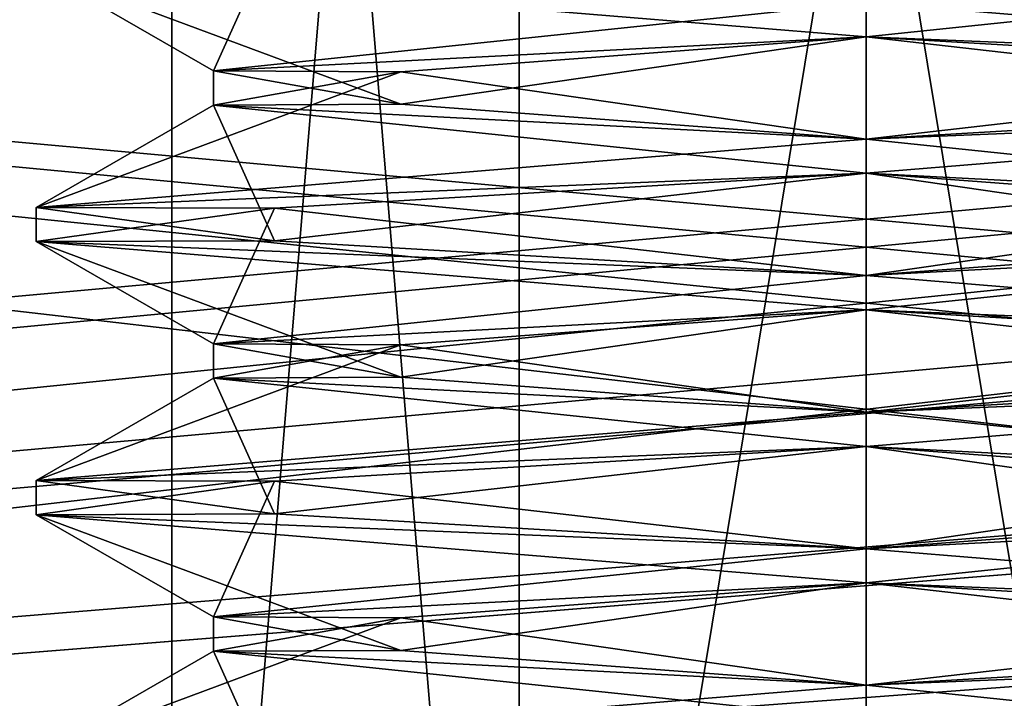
# Model space of a CAD drawing. Header units: inches. Extents: x -11.1 to 11.1, y -2.2 to 7.8.
# Tile 379 of 656: x -6.0969 to -5.9842, y -1.3802 to -1.3026. Entities that reach past the tile are written whole.
import ezdxf

# ---------------------------------------------------------------- set-up
doc = ezdxf.new("R2010")
doc.units = ezdxf.units.IN
doc.header["$LTSCALE"] = 93.866667
doc.header["$MEASUREMENT"] = 0
for name, color, linetype in [('13095', 7, 'CONTINUOUS'), ('13100', 7, 'CONTINUOUS'), ('13104', 7, 'CONTINUOUS'), ('13106', 7, 'CONTINUOUS'), ('13107', 7, 'CONTINUOUS'), ('13113', 7, 'CONTINUOUS'), ('13114', 7, 'CONTINUOUS'), ('13121', 7, 'CONTINUOUS'), ('13124', 7, 'CONTINUOUS'), ('13125', 7, 'CONTINUOUS'), ('13126', 7, 'CONTINUOUS'), ('13129', 7, 'CONTINUOUS'), ('13130', 7, 'CONTINUOUS'), ('13131', 7, 'CONTINUOUS'), ('13134', 7, 'CONTINUOUS'), ('13135', 7, 'CONTINUOUS'), ('13851', 7, 'CONTINUOUS'), ('13856', 7, 'CONTINUOUS'), ('13860', 7, 'CONTINUOUS'), ('13862', 7, 'CONTINUOUS'), ('13863', 7, 'CONTINUOUS'), ('13869', 7, 'CONTINUOUS'), ('13870', 7, 'CONTINUOUS'), ('13877', 7, 'CONTINUOUS'), ('13880', 7, 'CONTINUOUS'), ('13881', 7, 'CONTINUOUS'), ('13882', 7, 'CONTINUOUS'), ('13885', 7, 'CONTINUOUS'), ('13886', 7, 'CONTINUOUS'), ('13887', 7, 'CONTINUOUS'), ('13890', 7, 'CONTINUOUS'), ('13891', 7, 'CONTINUOUS'), ('2394', 7, 'CONTINUOUS'), ('2665', 7, 'CONTINUOUS'), ('2714', 7, 'CONTINUOUS'), ('2716', 7, 'CONTINUOUS'), ('2994', 7, 'CONTINUOUS'), ('4787', 7, 'CONTINUOUS'), ('4789', 7, 'CONTINUOUS'), ('6495', 7, 'CONTINUOUS'), ('6497', 7, 'CONTINUOUS'), ('9626', 7, 'CONTINUOUS'), ('9761', 7, 'CONTINUOUS')]:
    doc.layers.add(name, color=color, linetype=linetype)

msp = doc.modelspace()

# ---------------------------------------------------------------- linework, layer by layer
at = {"layer": '13095', "color": 252, "linetype": 'Continuous', "true_color": 0x969696}
for points in [[(-6, -1.35141, 4.2773), (-6, -1.3475, 4.2773), (-5.9253, -1.3553, 4.35185), (-6, -1.35141, 4.2773)], [(-5.94672, -1.3554, 4.29964), (-6, -1.35141, 4.2773), (-5.9253, -1.3553, 4.35185), (-5.94672, -1.3554, 4.29964)], [(-6, -1.36312, 4.4267), (-5.9253, -1.35923, 4.35215), (-5.94672, -1.35913, 4.40436), (-6, -1.36312, 4.4267)], [(-6, -1.36703, 4.4267), (-5.9253, -1.35923, 4.35215), (-6, -1.36312, 4.4267), (-6, -1.36703, 4.4267)]]:
    msp.add_3dface(points, dxfattribs=at)
at = {"layer": '13100', "color": 252, "linetype": 'Continuous', "true_color": 0x969696}
msp.add_3dface([(-6, -1.37875, 4.2773), (-5.9253, -1.38655, 4.35185), (-6, -1.38266, 4.2773), (-6, -1.37875, 4.2773)], dxfattribs=at)
at = {"layer": '13104', "color": 252, "linetype": 'Continuous', "true_color": 0x969696}
msp.add_3dface([(-6, -1.30453, 4.257), (-6.095, -1.29673, 4.35187), (-6, -1.30062, 4.257), (-6, -1.30453, 4.257)], dxfattribs=at)
at = {"layer": '13106', "color": 252, "linetype": 'Continuous', "true_color": 0x969696}
for points in [[(-6, -1.30453, 4.257), (-6, -1.30062, 4.257), (-5.905, -1.30843, 4.35187), (-6, -1.30453, 4.257)], [(-5.93227, -1.30852, 4.28539), (-6, -1.30453, 4.257), (-5.905, -1.30843, 4.35187), (-5.93227, -1.30852, 4.28539)], [(-5.905, -1.31235, 4.35213), (-5.93227, -1.31226, 4.41861), (-6, -1.31625, 4.447), (-5.905, -1.31235, 4.35213)], [(-6, -1.32016, 4.447), (-5.905, -1.31235, 4.35213), (-6, -1.31625, 4.447), (-6, -1.32016, 4.447)]]:
    msp.add_3dface(points, dxfattribs=at)
at = {"layer": '13107', "color": 252, "linetype": 'Continuous', "true_color": 0x969696}
for points in [[(-6, -1.33187, 4.4267), (-6.0747, -1.33968, 4.35215), (-6, -1.33578, 4.4267), (-6, -1.33187, 4.4267)], [(-6.0747, -1.33968, 4.35215), (-6.05328, -1.33978, 4.40436), (-6, -1.33578, 4.4267), (-6.0747, -1.33968, 4.35215)], [(-6.0747, -1.33968, 4.35215), (-6.05328, -1.3435, 4.29964), (-6.0747, -1.3436, 4.35185), (-6.0747, -1.33968, 4.35215)], [(-6.0747, -1.33968, 4.35215), (-6.0747, -1.3436, 4.35185), (-6.05328, -1.33978, 4.40436), (-6.0747, -1.33968, 4.35215)], [(-6.05328, -1.3435, 4.29964), (-6, -1.3475, 4.2773), (-6.0747, -1.3436, 4.35185), (-6.05328, -1.3435, 4.29964)], [(-6, -1.3475, 4.2773), (-6, -1.35141, 4.2773), (-6.0747, -1.3436, 4.35185), (-6, -1.3475, 4.2773)]]:
    msp.add_3dface(points, dxfattribs=at)
at = {"layer": '13113', "color": 252, "linetype": 'Continuous', "true_color": 0x969696}
for points in [[(-6, -1.36703, 4.257), (-6, -1.36312, 4.257), (-5.905, -1.37093, 4.35187), (-6, -1.36703, 4.257)], [(-5.93227, -1.37102, 4.28539), (-6, -1.36703, 4.257), (-5.905, -1.37093, 4.35187), (-5.93227, -1.37102, 4.28539)], [(-5.905, -1.37485, 4.35213), (-5.93227, -1.37476, 4.41861), (-6, -1.37875, 4.447), (-5.905, -1.37485, 4.35213)], [(-6, -1.38266, 4.447), (-5.905, -1.37485, 4.35213), (-6, -1.37875, 4.447), (-6, -1.38266, 4.447)]]:
    msp.add_3dface(points, dxfattribs=at)
at = {"layer": '13114', "color": 252, "linetype": 'Continuous', "true_color": 0x969696}
for points in [[(-6, -1.32016, 4.447), (-6, -1.31625, 4.447), (-6.095, -1.32406, 4.35213), (-6, -1.32016, 4.447)], [(-6.06773, -1.32415, 4.41861), (-6, -1.32016, 4.447), (-6.095, -1.32406, 4.35213), (-6.06773, -1.32415, 4.41861)], [(-6.095, -1.32798, 4.35187), (-6.06773, -1.32415, 4.41861), (-6.095, -1.32406, 4.35213), (-6.095, -1.32798, 4.35187)], [(-6.095, -1.32798, 4.35187), (-6.095, -1.32406, 4.35213), (-6.06773, -1.32788, 4.28539), (-6.095, -1.32798, 4.35187)], [(-6.095, -1.32798, 4.35187), (-6.06773, -1.32788, 4.28539), (-6, -1.33187, 4.257), (-6.095, -1.32798, 4.35187)], [(-6, -1.33578, 4.257), (-6.095, -1.32798, 4.35187), (-6, -1.33187, 4.257), (-6, -1.33578, 4.257)]]:
    msp.add_3dface(points, dxfattribs=at)
at = {"layer": '13121', "color": 252, "linetype": 'Continuous', "true_color": 0x969696}
msp.add_3dface([(-6, -1.38266, 4.447), (-6, -1.37875, 4.447), (-6.095, -1.38656, 4.35213), (-6, -1.38266, 4.447)], dxfattribs=at)
at = {"layer": '13124', "color": 252, "linetype": 'Continuous', "true_color": 0x969696}
for points in [[(-6, -1.35141, 4.447), (-6, -1.3475, 4.447), (-6.095, -1.35531, 4.35213), (-6, -1.35141, 4.447)], [(-6.06773, -1.3554, 4.41861), (-6, -1.35141, 4.447), (-6.095, -1.35531, 4.35213), (-6.06773, -1.3554, 4.41861)], [(-6.095, -1.35923, 4.35187), (-6.06773, -1.3554, 4.41861), (-6.095, -1.35531, 4.35213), (-6.095, -1.35923, 4.35187)], [(-6.095, -1.35923, 4.35187), (-6.095, -1.35531, 4.35213), (-6.06773, -1.35913, 4.28539), (-6.095, -1.35923, 4.35187)], [(-6.095, -1.35923, 4.35187), (-6.06773, -1.35913, 4.28539), (-6, -1.36312, 4.257), (-6.095, -1.35923, 4.35187)], [(-6, -1.36703, 4.257), (-6.095, -1.35923, 4.35187), (-6, -1.36312, 4.257), (-6, -1.36703, 4.257)]]:
    msp.add_3dface(points, dxfattribs=at)
at = {"layer": '13125', "color": 252, "linetype": 'Continuous', "true_color": 0x969696}
for points in [[(-6, -1.30062, 4.257), (-5.94672, -1.2929, 4.29964), (-5.905, -1.30843, 4.35187), (-6, -1.30062, 4.257)], [(-5.9253, -1.29673, 4.35215), (-6, -1.30453, 4.4267), (-5.93227, -1.31226, 4.41861), (-5.9253, -1.29673, 4.35215)], [(-6, -1.30453, 4.4267), (-6.05328, -1.30853, 4.40436), (-6, -1.31625, 4.447), (-6, -1.30453, 4.4267)], [(-5.93227, -1.31226, 4.41861), (-6, -1.30453, 4.4267), (-6, -1.31625, 4.447), (-5.93227, -1.31226, 4.41861)], [(-6.05328, -1.30853, 4.40436), (-6.0747, -1.31235, 4.35185), (-6.095, -1.32406, 4.35213), (-6.05328, -1.30853, 4.40436)], [(-6, -1.31625, 4.447), (-6.05328, -1.30853, 4.40436), (-6.095, -1.32406, 4.35213), (-6, -1.31625, 4.447)], [(-6.095, -1.32406, 4.35213), (-6.0747, -1.31235, 4.35185), (-6.06773, -1.32788, 4.28539), (-6.095, -1.32406, 4.35213)], [(-6.0747, -1.31235, 4.35185), (-6, -1.32016, 4.2773), (-6.06773, -1.32788, 4.28539), (-6.0747, -1.31235, 4.35185)], [(-6.06773, -1.32788, 4.28539), (-6, -1.32016, 4.2773), (-6, -1.33187, 4.257), (-6.06773, -1.32788, 4.28539)], [(-6, -1.32016, 4.2773), (-5.94672, -1.32415, 4.29964), (-6, -1.33187, 4.257), (-6, -1.32016, 4.2773)], [(-6, -1.33187, 4.257), (-5.94672, -1.32415, 4.29964), (-5.905, -1.33968, 4.35187), (-6, -1.33187, 4.257)], [(-5.9253, -1.32798, 4.35215), (-6, -1.33578, 4.4267), (-5.93227, -1.34351, 4.41861), (-5.9253, -1.32798, 4.35215)], [(-6, -1.33578, 4.4267), (-6.05328, -1.33978, 4.40436), (-6, -1.3475, 4.447), (-6, -1.33578, 4.4267)], [(-5.93227, -1.34351, 4.41861), (-6, -1.33578, 4.4267), (-6, -1.3475, 4.447), (-5.93227, -1.34351, 4.41861)], [(-6.05328, -1.33978, 4.40436), (-6.0747, -1.3436, 4.35185), (-6.095, -1.35531, 4.35213), (-6.05328, -1.33978, 4.40436)], [(-6, -1.3475, 4.447), (-6.05328, -1.33978, 4.40436), (-6.095, -1.35531, 4.35213), (-6, -1.3475, 4.447)], [(-6.095, -1.35531, 4.35213), (-6.0747, -1.3436, 4.35185), (-6.06773, -1.35913, 4.28539), (-6.095, -1.35531, 4.35213)], [(-6.0747, -1.3436, 4.35185), (-6, -1.35141, 4.2773), (-6.06773, -1.35913, 4.28539), (-6.0747, -1.3436, 4.35185)], [(-6.06773, -1.35913, 4.28539), (-6, -1.35141, 4.2773), (-6, -1.36312, 4.257), (-6.06773, -1.35913, 4.28539)], [(-6, -1.35141, 4.2773), (-5.94672, -1.3554, 4.29964), (-6, -1.36312, 4.257), (-6, -1.35141, 4.2773)], [(-6, -1.36312, 4.257), (-5.94672, -1.3554, 4.29964), (-5.905, -1.37093, 4.35187), (-6, -1.36312, 4.257)], [(-5.9253, -1.35923, 4.35215), (-6, -1.36703, 4.4267), (-5.93227, -1.37476, 4.41861), (-5.9253, -1.35923, 4.35215)], [(-6, -1.36703, 4.4267), (-6.05328, -1.37103, 4.40436), (-6, -1.37875, 4.447), (-6, -1.36703, 4.4267)], [(-5.93227, -1.37476, 4.41861), (-6, -1.36703, 4.4267), (-6, -1.37875, 4.447), (-5.93227, -1.37476, 4.41861)], [(-6.05328, -1.37103, 4.40436), (-6.0747, -1.37485, 4.35185), (-6.095, -1.38656, 4.35213), (-6.05328, -1.37103, 4.40436)], [(-6, -1.37875, 4.447), (-6.05328, -1.37103, 4.40436), (-6.095, -1.38656, 4.35213), (-6, -1.37875, 4.447)], [(-6.095, -1.38656, 4.35213), (-6.0747, -1.37485, 4.35185), (-6.06773, -1.39038, 4.28539), (-6.095, -1.38656, 4.35213)], [(-6.0747, -1.37485, 4.35185), (-6, -1.38266, 4.2773), (-6.06773, -1.39038, 4.28539), (-6.0747, -1.37485, 4.35185)]]:
    msp.add_3dface(points, dxfattribs=at)
at = {"layer": '13126', "color": 252, "linetype": 'Continuous', "true_color": 0x969696}
for points in [[(-6, -1.36703, 4.4267), (-6, -1.36312, 4.4267), (-6.0747, -1.37093, 4.35215), (-6, -1.36703, 4.4267)], [(-6, -1.36703, 4.4267), (-6.0747, -1.37093, 4.35215), (-6.05328, -1.37103, 4.40436), (-6, -1.36703, 4.4267)], [(-6.0747, -1.37093, 4.35215), (-6.05328, -1.37475, 4.29964), (-6.0747, -1.37485, 4.35185), (-6.0747, -1.37093, 4.35215)], [(-6.05328, -1.37103, 4.40436), (-6.0747, -1.37093, 4.35215), (-6.0747, -1.37485, 4.35185), (-6.05328, -1.37103, 4.40436)], [(-6.05328, -1.37475, 4.29964), (-6, -1.37875, 4.2773), (-6.0747, -1.37485, 4.35185), (-6.05328, -1.37475, 4.29964)], [(-6, -1.37875, 4.2773), (-6, -1.38266, 4.2773), (-6.0747, -1.37485, 4.35185), (-6, -1.37875, 4.2773)]]:
    msp.add_3dface(points, dxfattribs=at)
at = {"layer": '13129', "color": 252, "linetype": 'Continuous', "true_color": 0x969696}
for points in [[(-6.06773, -1.2929, 4.41861), (-6.095, -1.29673, 4.35187), (-6.0747, -1.30843, 4.35215), (-6.06773, -1.2929, 4.41861)], [(-6, -1.30062, 4.4267), (-6.06773, -1.2929, 4.41861), (-6.0747, -1.30843, 4.35215), (-6, -1.30062, 4.4267)], [(-6.095, -1.29673, 4.35187), (-6, -1.30453, 4.257), (-6.05328, -1.31225, 4.29964), (-6.095, -1.29673, 4.35187)], [(-6.0747, -1.30843, 4.35215), (-6.095, -1.29673, 4.35187), (-6.05328, -1.31225, 4.29964), (-6.0747, -1.30843, 4.35215)], [(-6.05328, -1.31225, 4.29964), (-6, -1.30453, 4.257), (-6, -1.31625, 4.2773), (-6.05328, -1.31225, 4.29964)], [(-6, -1.30453, 4.257), (-5.93227, -1.30852, 4.28539), (-6, -1.31625, 4.2773), (-6, -1.30453, 4.257)], [(-6, -1.31625, 4.2773), (-5.93227, -1.30852, 4.28539), (-5.9253, -1.32405, 4.35185), (-6, -1.31625, 4.2773)], [(-5.905, -1.31235, 4.35213), (-6, -1.32016, 4.447), (-5.94672, -1.32788, 4.40436), (-5.905, -1.31235, 4.35213)], [(-6, -1.32016, 4.447), (-6.06773, -1.32415, 4.41861), (-6, -1.33187, 4.4267), (-6, -1.32016, 4.447)], [(-5.94672, -1.32788, 4.40436), (-6, -1.32016, 4.447), (-6, -1.33187, 4.4267), (-5.94672, -1.32788, 4.40436)], [(-6.06773, -1.32415, 4.41861), (-6.095, -1.32798, 4.35187), (-6.0747, -1.33968, 4.35215), (-6.06773, -1.32415, 4.41861)], [(-6, -1.33187, 4.4267), (-6.06773, -1.32415, 4.41861), (-6.0747, -1.33968, 4.35215), (-6, -1.33187, 4.4267)], [(-6.095, -1.32798, 4.35187), (-6, -1.33578, 4.257), (-6.05328, -1.3435, 4.29964), (-6.095, -1.32798, 4.35187)], [(-6.0747, -1.33968, 4.35215), (-6.095, -1.32798, 4.35187), (-6.05328, -1.3435, 4.29964), (-6.0747, -1.33968, 4.35215)], [(-6, -1.33578, 4.257), (-6, -1.3475, 4.2773), (-6.05328, -1.3435, 4.29964), (-6, -1.33578, 4.257)], [(-5.93227, -1.33977, 4.28539), (-6, -1.3475, 4.2773), (-6, -1.33578, 4.257), (-5.93227, -1.33977, 4.28539)], [(-5.9253, -1.3553, 4.35185), (-6, -1.3475, 4.2773), (-5.93227, -1.33977, 4.28539), (-5.9253, -1.3553, 4.35185)], [(-6, -1.35141, 4.447), (-5.94672, -1.35913, 4.40436), (-5.905, -1.3436, 4.35213), (-6, -1.35141, 4.447)], [(-6.06773, -1.3554, 4.41861), (-6, -1.36312, 4.4267), (-6, -1.35141, 4.447), (-6.06773, -1.3554, 4.41861)], [(-6, -1.36312, 4.4267), (-5.94672, -1.35913, 4.40436), (-6, -1.35141, 4.447), (-6, -1.36312, 4.4267)], [(-6.06773, -1.3554, 4.41861), (-6.095, -1.35923, 4.35187), (-6.0747, -1.37093, 4.35215), (-6.06773, -1.3554, 4.41861)], [(-6, -1.36312, 4.4267), (-6.06773, -1.3554, 4.41861), (-6.0747, -1.37093, 4.35215), (-6, -1.36312, 4.4267)], [(-6.095, -1.35923, 4.35187), (-6, -1.36703, 4.257), (-6.05328, -1.37475, 4.29964), (-6.095, -1.35923, 4.35187)], [(-6.0747, -1.37093, 4.35215), (-6.095, -1.35923, 4.35187), (-6.05328, -1.37475, 4.29964), (-6.0747, -1.37093, 4.35215)], [(-6.05328, -1.37475, 4.29964), (-6, -1.36703, 4.257), (-6, -1.37875, 4.2773), (-6.05328, -1.37475, 4.29964)], [(-6, -1.36703, 4.257), (-5.93227, -1.37102, 4.28539), (-6, -1.37875, 4.2773), (-6, -1.36703, 4.257)], [(-6, -1.37875, 4.2773), (-5.93227, -1.37102, 4.28539), (-5.9253, -1.38655, 4.35185), (-6, -1.37875, 4.2773)], [(-5.905, -1.37485, 4.35213), (-6, -1.38266, 4.447), (-5.94672, -1.39038, 4.40436), (-5.905, -1.37485, 4.35213)]]:
    msp.add_3dface(points, dxfattribs=at)
at = {"layer": '13130', "color": 252, "linetype": 'Continuous', "true_color": 0x969696}
for points in [[(-6, -1.30062, 4.4267), (-6.0747, -1.30843, 4.35215), (-6, -1.30453, 4.4267), (-6, -1.30062, 4.4267)], [(-6.0747, -1.30843, 4.35215), (-6.05328, -1.30853, 4.40436), (-6, -1.30453, 4.4267), (-6.0747, -1.30843, 4.35215)], [(-6.0747, -1.30843, 4.35215), (-6.05328, -1.31225, 4.29964), (-6.0747, -1.31235, 4.35185), (-6.0747, -1.30843, 4.35215)], [(-6.0747, -1.30843, 4.35215), (-6.0747, -1.31235, 4.35185), (-6.05328, -1.30853, 4.40436), (-6.0747, -1.30843, 4.35215)], [(-6.05328, -1.31225, 4.29964), (-6, -1.31625, 4.2773), (-6.0747, -1.31235, 4.35185), (-6.05328, -1.31225, 4.29964)], [(-6, -1.31625, 4.2773), (-6, -1.32016, 4.2773), (-6.0747, -1.31235, 4.35185), (-6, -1.31625, 4.2773)]]:
    msp.add_3dface(points, dxfattribs=at)
at = {"layer": '13131', "color": 252, "linetype": 'Continuous', "true_color": 0x969696}
for points in [[(-6, -1.33578, 4.257), (-6, -1.33187, 4.257), (-5.905, -1.33968, 4.35187), (-6, -1.33578, 4.257)], [(-5.93227, -1.33977, 4.28539), (-6, -1.33578, 4.257), (-5.905, -1.33968, 4.35187), (-5.93227, -1.33977, 4.28539)], [(-5.905, -1.3436, 4.35213), (-5.93227, -1.34351, 4.41861), (-6, -1.3475, 4.447), (-5.905, -1.3436, 4.35213)], [(-6, -1.35141, 4.447), (-5.905, -1.3436, 4.35213), (-6, -1.3475, 4.447), (-6, -1.35141, 4.447)]]:
    msp.add_3dface(points, dxfattribs=at)
at = {"layer": '13134', "color": 252, "linetype": 'Continuous', "true_color": 0x969696}
msp.add_3dface([(-6, -1.30062, 4.4267), (-6, -1.30453, 4.4267), (-5.9253, -1.29673, 4.35215), (-6, -1.30062, 4.4267)], dxfattribs=at)
at = {"layer": '13135', "color": 252, "linetype": 'Continuous', "true_color": 0x969696}
for points in [[(-6, -1.31625, 4.2773), (-5.9253, -1.32405, 4.35185), (-6, -1.32016, 4.2773), (-6, -1.31625, 4.2773)], [(-5.9253, -1.32405, 4.35185), (-5.94672, -1.32415, 4.29964), (-6, -1.32016, 4.2773), (-5.9253, -1.32405, 4.35185)], [(-5.94672, -1.32788, 4.40436), (-6, -1.33187, 4.4267), (-5.9253, -1.32798, 4.35215), (-5.94672, -1.32788, 4.40436)], [(-6, -1.33187, 4.4267), (-6, -1.33578, 4.4267), (-5.9253, -1.32798, 4.35215), (-6, -1.33187, 4.4267)]]:
    msp.add_3dface(points, dxfattribs=at)
at = {"layer": '13851', "color": 252, "linetype": 'Continuous', "true_color": 0x969696}
for points in [[(-6, -1.35141, -4.4267), (-6, -1.3475, -4.4267), (-5.9253, -1.3553, -4.35215), (-6, -1.35141, -4.4267)], [(-5.94672, -1.3554, -4.40436), (-6, -1.35141, -4.4267), (-5.9253, -1.3553, -4.35215), (-5.94672, -1.3554, -4.40436)], [(-6, -1.36312, -4.2773), (-5.9253, -1.35923, -4.35185), (-5.94672, -1.35913, -4.29964), (-6, -1.36312, -4.2773)], [(-6, -1.36703, -4.2773), (-5.9253, -1.35923, -4.35185), (-6, -1.36312, -4.2773), (-6, -1.36703, -4.2773)]]:
    msp.add_3dface(points, dxfattribs=at)
at = {"layer": '13856', "color": 252, "linetype": 'Continuous', "true_color": 0x969696}
msp.add_3dface([(-6, -1.37875, -4.4267), (-5.9253, -1.38655, -4.35215), (-6, -1.38266, -4.4267), (-6, -1.37875, -4.4267)], dxfattribs=at)
at = {"layer": '13860', "color": 252, "linetype": 'Continuous', "true_color": 0x969696}
msp.add_3dface([(-6, -1.30453, -4.447), (-6.095, -1.29673, -4.35213), (-6, -1.30062, -4.447), (-6, -1.30453, -4.447)], dxfattribs=at)
at = {"layer": '13862', "color": 252, "linetype": 'Continuous', "true_color": 0x969696}
for points in [[(-6, -1.30453, -4.447), (-6, -1.30062, -4.447), (-5.905, -1.30843, -4.35213), (-6, -1.30453, -4.447)], [(-5.93227, -1.30852, -4.41861), (-6, -1.30453, -4.447), (-5.905, -1.30843, -4.35213), (-5.93227, -1.30852, -4.41861)], [(-5.905, -1.31235, -4.35187), (-5.93227, -1.31226, -4.28539), (-6, -1.31625, -4.257), (-5.905, -1.31235, -4.35187)], [(-6, -1.32016, -4.257), (-5.905, -1.31235, -4.35187), (-6, -1.31625, -4.257), (-6, -1.32016, -4.257)]]:
    msp.add_3dface(points, dxfattribs=at)
at = {"layer": '13863', "color": 252, "linetype": 'Continuous', "true_color": 0x969696}
for points in [[(-6, -1.33187, -4.2773), (-6.0747, -1.33968, -4.35185), (-6, -1.33578, -4.2773), (-6, -1.33187, -4.2773)], [(-6.0747, -1.33968, -4.35185), (-6.05328, -1.33978, -4.29964), (-6, -1.33578, -4.2773), (-6.0747, -1.33968, -4.35185)], [(-6.0747, -1.33968, -4.35185), (-6.05328, -1.3435, -4.40436), (-6.0747, -1.3436, -4.35215), (-6.0747, -1.33968, -4.35185)], [(-6.0747, -1.33968, -4.35185), (-6.0747, -1.3436, -4.35215), (-6.05328, -1.33978, -4.29964), (-6.0747, -1.33968, -4.35185)], [(-6.05328, -1.3435, -4.40436), (-6, -1.3475, -4.4267), (-6.0747, -1.3436, -4.35215), (-6.05328, -1.3435, -4.40436)], [(-6, -1.3475, -4.4267), (-6, -1.35141, -4.4267), (-6.0747, -1.3436, -4.35215), (-6, -1.3475, -4.4267)]]:
    msp.add_3dface(points, dxfattribs=at)
at = {"layer": '13869', "color": 252, "linetype": 'Continuous', "true_color": 0x969696}
for points in [[(-6, -1.36703, -4.447), (-6, -1.36312, -4.447), (-5.905, -1.37093, -4.35213), (-6, -1.36703, -4.447)], [(-5.93227, -1.37102, -4.41861), (-6, -1.36703, -4.447), (-5.905, -1.37093, -4.35213), (-5.93227, -1.37102, -4.41861)], [(-5.905, -1.37485, -4.35187), (-5.93227, -1.37476, -4.28539), (-6, -1.37875, -4.257), (-5.905, -1.37485, -4.35187)], [(-6, -1.38266, -4.257), (-5.905, -1.37485, -4.35187), (-6, -1.37875, -4.257), (-6, -1.38266, -4.257)]]:
    msp.add_3dface(points, dxfattribs=at)
at = {"layer": '13870', "color": 252, "linetype": 'Continuous', "true_color": 0x969696}
for points in [[(-6, -1.32016, -4.257), (-6, -1.31625, -4.257), (-6.095, -1.32406, -4.35187), (-6, -1.32016, -4.257)], [(-6.06773, -1.32415, -4.28539), (-6, -1.32016, -4.257), (-6.095, -1.32406, -4.35187), (-6.06773, -1.32415, -4.28539)], [(-6.095, -1.32798, -4.35213), (-6.06773, -1.32415, -4.28539), (-6.095, -1.32406, -4.35187), (-6.095, -1.32798, -4.35213)], [(-6.095, -1.32798, -4.35213), (-6.095, -1.32406, -4.35187), (-6.06773, -1.32788, -4.41861), (-6.095, -1.32798, -4.35213)], [(-6.095, -1.32798, -4.35213), (-6.06773, -1.32788, -4.41861), (-6, -1.33187, -4.447), (-6.095, -1.32798, -4.35213)], [(-6, -1.33578, -4.447), (-6.095, -1.32798, -4.35213), (-6, -1.33187, -4.447), (-6, -1.33578, -4.447)]]:
    msp.add_3dface(points, dxfattribs=at)
at = {"layer": '13877', "color": 252, "linetype": 'Continuous', "true_color": 0x969696}
msp.add_3dface([(-6, -1.38266, -4.257), (-6, -1.37875, -4.257), (-6.095, -1.38656, -4.35187), (-6, -1.38266, -4.257)], dxfattribs=at)
at = {"layer": '13880', "color": 252, "linetype": 'Continuous', "true_color": 0x969696}
for points in [[(-6, -1.35141, -4.257), (-6, -1.3475, -4.257), (-6.095, -1.35531, -4.35187), (-6, -1.35141, -4.257)], [(-6.06773, -1.3554, -4.28539), (-6, -1.35141, -4.257), (-6.095, -1.35531, -4.35187), (-6.06773, -1.3554, -4.28539)], [(-6.095, -1.35923, -4.35213), (-6.06773, -1.3554, -4.28539), (-6.095, -1.35531, -4.35187), (-6.095, -1.35923, -4.35213)], [(-6.095, -1.35923, -4.35213), (-6.095, -1.35531, -4.35187), (-6.06773, -1.35913, -4.41861), (-6.095, -1.35923, -4.35213)], [(-6.095, -1.35923, -4.35213), (-6.06773, -1.35913, -4.41861), (-6, -1.36312, -4.447), (-6.095, -1.35923, -4.35213)], [(-6, -1.36703, -4.447), (-6.095, -1.35923, -4.35213), (-6, -1.36312, -4.447), (-6, -1.36703, -4.447)]]:
    msp.add_3dface(points, dxfattribs=at)
at = {"layer": '13881', "color": 252, "linetype": 'Continuous', "true_color": 0x969696}
for points in [[(-6, -1.30062, -4.447), (-5.94672, -1.2929, -4.40436), (-5.905, -1.30843, -4.35213), (-6, -1.30062, -4.447)], [(-5.9253, -1.29673, -4.35185), (-6, -1.30453, -4.2773), (-5.93227, -1.31226, -4.28539), (-5.9253, -1.29673, -4.35185)], [(-6, -1.30453, -4.2773), (-6.05328, -1.30853, -4.29964), (-6, -1.31625, -4.257), (-6, -1.30453, -4.2773)], [(-5.93227, -1.31226, -4.28539), (-6, -1.30453, -4.2773), (-6, -1.31625, -4.257), (-5.93227, -1.31226, -4.28539)], [(-6.05328, -1.30853, -4.29964), (-6.0747, -1.31235, -4.35215), (-6.095, -1.32406, -4.35187), (-6.05328, -1.30853, -4.29964)], [(-6, -1.31625, -4.257), (-6.05328, -1.30853, -4.29964), (-6.095, -1.32406, -4.35187), (-6, -1.31625, -4.257)], [(-6.095, -1.32406, -4.35187), (-6.0747, -1.31235, -4.35215), (-6.06773, -1.32788, -4.41861), (-6.095, -1.32406, -4.35187)], [(-6.0747, -1.31235, -4.35215), (-6, -1.32016, -4.4267), (-6.06773, -1.32788, -4.41861), (-6.0747, -1.31235, -4.35215)], [(-6.06773, -1.32788, -4.41861), (-6, -1.32016, -4.4267), (-6, -1.33187, -4.447), (-6.06773, -1.32788, -4.41861)], [(-6, -1.32016, -4.4267), (-5.94672, -1.32415, -4.40436), (-6, -1.33187, -4.447), (-6, -1.32016, -4.4267)], [(-6, -1.33187, -4.447), (-5.94672, -1.32415, -4.40436), (-5.905, -1.33968, -4.35213), (-6, -1.33187, -4.447)], [(-5.9253, -1.32798, -4.35185), (-6, -1.33578, -4.2773), (-5.93227, -1.34351, -4.28539), (-5.9253, -1.32798, -4.35185)], [(-6, -1.33578, -4.2773), (-6.05328, -1.33978, -4.29964), (-6, -1.3475, -4.257), (-6, -1.33578, -4.2773)], [(-5.93227, -1.34351, -4.28539), (-6, -1.33578, -4.2773), (-6, -1.3475, -4.257), (-5.93227, -1.34351, -4.28539)], [(-6.05328, -1.33978, -4.29964), (-6.0747, -1.3436, -4.35215), (-6.095, -1.35531, -4.35187), (-6.05328, -1.33978, -4.29964)], [(-6, -1.3475, -4.257), (-6.05328, -1.33978, -4.29964), (-6.095, -1.35531, -4.35187), (-6, -1.3475, -4.257)], [(-6.095, -1.35531, -4.35187), (-6.0747, -1.3436, -4.35215), (-6.06773, -1.35913, -4.41861), (-6.095, -1.35531, -4.35187)], [(-6.0747, -1.3436, -4.35215), (-6, -1.35141, -4.4267), (-6.06773, -1.35913, -4.41861), (-6.0747, -1.3436, -4.35215)], [(-6.06773, -1.35913, -4.41861), (-6, -1.35141, -4.4267), (-6, -1.36312, -4.447), (-6.06773, -1.35913, -4.41861)], [(-6, -1.35141, -4.4267), (-5.94672, -1.3554, -4.40436), (-6, -1.36312, -4.447), (-6, -1.35141, -4.4267)], [(-6, -1.36312, -4.447), (-5.94672, -1.3554, -4.40436), (-5.905, -1.37093, -4.35213), (-6, -1.36312, -4.447)], [(-5.9253, -1.35923, -4.35185), (-6, -1.36703, -4.2773), (-5.93227, -1.37476, -4.28539), (-5.9253, -1.35923, -4.35185)], [(-6, -1.36703, -4.2773), (-6.05328, -1.37103, -4.29964), (-6, -1.37875, -4.257), (-6, -1.36703, -4.2773)], [(-5.93227, -1.37476, -4.28539), (-6, -1.36703, -4.2773), (-6, -1.37875, -4.257), (-5.93227, -1.37476, -4.28539)], [(-6.05328, -1.37103, -4.29964), (-6.0747, -1.37485, -4.35215), (-6.095, -1.38656, -4.35187), (-6.05328, -1.37103, -4.29964)], [(-6, -1.37875, -4.257), (-6.05328, -1.37103, -4.29964), (-6.095, -1.38656, -4.35187), (-6, -1.37875, -4.257)], [(-6.095, -1.38656, -4.35187), (-6.0747, -1.37485, -4.35215), (-6.06773, -1.39038, -4.41861), (-6.095, -1.38656, -4.35187)], [(-6.0747, -1.37485, -4.35215), (-6, -1.38266, -4.4267), (-6.06773, -1.39038, -4.41861), (-6.0747, -1.37485, -4.35215)]]:
    msp.add_3dface(points, dxfattribs=at)
at = {"layer": '13882', "color": 252, "linetype": 'Continuous', "true_color": 0x969696}
for points in [[(-6, -1.36703, -4.2773), (-6, -1.36312, -4.2773), (-6.0747, -1.37093, -4.35185), (-6, -1.36703, -4.2773)], [(-6, -1.36703, -4.2773), (-6.0747, -1.37093, -4.35185), (-6.05328, -1.37103, -4.29964), (-6, -1.36703, -4.2773)], [(-6.0747, -1.37093, -4.35185), (-6.05328, -1.37475, -4.40436), (-6.0747, -1.37485, -4.35215), (-6.0747, -1.37093, -4.35185)], [(-6.05328, -1.37103, -4.29964), (-6.0747, -1.37093, -4.35185), (-6.0747, -1.37485, -4.35215), (-6.05328, -1.37103, -4.29964)], [(-6.05328, -1.37475, -4.40436), (-6, -1.37875, -4.4267), (-6.0747, -1.37485, -4.35215), (-6.05328, -1.37475, -4.40436)], [(-6, -1.37875, -4.4267), (-6, -1.38266, -4.4267), (-6.0747, -1.37485, -4.35215), (-6, -1.37875, -4.4267)]]:
    msp.add_3dface(points, dxfattribs=at)
at = {"layer": '13885', "color": 252, "linetype": 'Continuous', "true_color": 0x969696}
for points in [[(-6.06773, -1.2929, -4.28539), (-6.095, -1.29673, -4.35213), (-6.0747, -1.30843, -4.35185), (-6.06773, -1.2929, -4.28539)], [(-6, -1.30062, -4.2773), (-6.06773, -1.2929, -4.28539), (-6.0747, -1.30843, -4.35185), (-6, -1.30062, -4.2773)], [(-6.095, -1.29673, -4.35213), (-6, -1.30453, -4.447), (-6.05328, -1.31225, -4.40436), (-6.095, -1.29673, -4.35213)], [(-6.0747, -1.30843, -4.35185), (-6.095, -1.29673, -4.35213), (-6.05328, -1.31225, -4.40436), (-6.0747, -1.30843, -4.35185)], [(-6.05328, -1.31225, -4.40436), (-6, -1.30453, -4.447), (-6, -1.31625, -4.4267), (-6.05328, -1.31225, -4.40436)], [(-6, -1.30453, -4.447), (-5.93227, -1.30852, -4.41861), (-6, -1.31625, -4.4267), (-6, -1.30453, -4.447)], [(-6, -1.31625, -4.4267), (-5.93227, -1.30852, -4.41861), (-5.9253, -1.32405, -4.35215), (-6, -1.31625, -4.4267)], [(-5.905, -1.31235, -4.35187), (-6, -1.32016, -4.257), (-5.94672, -1.32788, -4.29964), (-5.905, -1.31235, -4.35187)], [(-6, -1.32016, -4.257), (-6.06773, -1.32415, -4.28539), (-6, -1.33187, -4.2773), (-6, -1.32016, -4.257)], [(-5.94672, -1.32788, -4.29964), (-6, -1.32016, -4.257), (-6, -1.33187, -4.2773), (-5.94672, -1.32788, -4.29964)], [(-6.06773, -1.32415, -4.28539), (-6.095, -1.32798, -4.35213), (-6.0747, -1.33968, -4.35185), (-6.06773, -1.32415, -4.28539)], [(-6, -1.33187, -4.2773), (-6.06773, -1.32415, -4.28539), (-6.0747, -1.33968, -4.35185), (-6, -1.33187, -4.2773)], [(-6.095, -1.32798, -4.35213), (-6, -1.33578, -4.447), (-6.05328, -1.3435, -4.40436), (-6.095, -1.32798, -4.35213)], [(-6.0747, -1.33968, -4.35185), (-6.095, -1.32798, -4.35213), (-6.05328, -1.3435, -4.40436), (-6.0747, -1.33968, -4.35185)], [(-6, -1.33578, -4.447), (-6, -1.3475, -4.4267), (-6.05328, -1.3435, -4.40436), (-6, -1.33578, -4.447)], [(-5.93227, -1.33977, -4.41861), (-6, -1.3475, -4.4267), (-6, -1.33578, -4.447), (-5.93227, -1.33977, -4.41861)], [(-5.9253, -1.3553, -4.35215), (-6, -1.3475, -4.4267), (-5.93227, -1.33977, -4.41861), (-5.9253, -1.3553, -4.35215)], [(-6, -1.35141, -4.257), (-5.94672, -1.35913, -4.29964), (-5.905, -1.3436, -4.35187), (-6, -1.35141, -4.257)], [(-6.06773, -1.3554, -4.28539), (-6, -1.36312, -4.2773), (-6, -1.35141, -4.257), (-6.06773, -1.3554, -4.28539)], [(-6, -1.36312, -4.2773), (-5.94672, -1.35913, -4.29964), (-6, -1.35141, -4.257), (-6, -1.36312, -4.2773)], [(-6.06773, -1.3554, -4.28539), (-6.095, -1.35923, -4.35213), (-6.0747, -1.37093, -4.35185), (-6.06773, -1.3554, -4.28539)], [(-6, -1.36312, -4.2773), (-6.06773, -1.3554, -4.28539), (-6.0747, -1.37093, -4.35185), (-6, -1.36312, -4.2773)], [(-6.095, -1.35923, -4.35213), (-6, -1.36703, -4.447), (-6.05328, -1.37475, -4.40436), (-6.095, -1.35923, -4.35213)], [(-6.0747, -1.37093, -4.35185), (-6.095, -1.35923, -4.35213), (-6.05328, -1.37475, -4.40436), (-6.0747, -1.37093, -4.35185)], [(-6.05328, -1.37475, -4.40436), (-6, -1.36703, -4.447), (-6, -1.37875, -4.4267), (-6.05328, -1.37475, -4.40436)], [(-6, -1.36703, -4.447), (-5.93227, -1.37102, -4.41861), (-6, -1.37875, -4.4267), (-6, -1.36703, -4.447)], [(-6, -1.37875, -4.4267), (-5.93227, -1.37102, -4.41861), (-5.9253, -1.38655, -4.35215), (-6, -1.37875, -4.4267)], [(-5.905, -1.37485, -4.35187), (-6, -1.38266, -4.257), (-5.94672, -1.39038, -4.29964), (-5.905, -1.37485, -4.35187)]]:
    msp.add_3dface(points, dxfattribs=at)
at = {"layer": '13886', "color": 252, "linetype": 'Continuous', "true_color": 0x969696}
for points in [[(-6, -1.30062, -4.2773), (-6.0747, -1.30843, -4.35185), (-6, -1.30453, -4.2773), (-6, -1.30062, -4.2773)], [(-6.0747, -1.30843, -4.35185), (-6.05328, -1.30853, -4.29964), (-6, -1.30453, -4.2773), (-6.0747, -1.30843, -4.35185)], [(-6.0747, -1.30843, -4.35185), (-6.05328, -1.31225, -4.40436), (-6.0747, -1.31235, -4.35215), (-6.0747, -1.30843, -4.35185)], [(-6.0747, -1.30843, -4.35185), (-6.0747, -1.31235, -4.35215), (-6.05328, -1.30853, -4.29964), (-6.0747, -1.30843, -4.35185)], [(-6.05328, -1.31225, -4.40436), (-6, -1.31625, -4.4267), (-6.0747, -1.31235, -4.35215), (-6.05328, -1.31225, -4.40436)], [(-6, -1.31625, -4.4267), (-6, -1.32016, -4.4267), (-6.0747, -1.31235, -4.35215), (-6, -1.31625, -4.4267)]]:
    msp.add_3dface(points, dxfattribs=at)
at = {"layer": '13887', "color": 252, "linetype": 'Continuous', "true_color": 0x969696}
for points in [[(-6, -1.33578, -4.447), (-6, -1.33187, -4.447), (-5.905, -1.33968, -4.35213), (-6, -1.33578, -4.447)], [(-5.93227, -1.33977, -4.41861), (-6, -1.33578, -4.447), (-5.905, -1.33968, -4.35213), (-5.93227, -1.33977, -4.41861)], [(-5.905, -1.3436, -4.35187), (-5.93227, -1.34351, -4.28539), (-6, -1.3475, -4.257), (-5.905, -1.3436, -4.35187)], [(-6, -1.35141, -4.257), (-5.905, -1.3436, -4.35187), (-6, -1.3475, -4.257), (-6, -1.35141, -4.257)]]:
    msp.add_3dface(points, dxfattribs=at)
at = {"layer": '13890', "color": 252, "linetype": 'Continuous', "true_color": 0x969696}
msp.add_3dface([(-6, -1.30062, -4.2773), (-6, -1.30453, -4.2773), (-5.9253, -1.29673, -4.35185), (-6, -1.30062, -4.2773)], dxfattribs=at)
at = {"layer": '13891', "color": 252, "linetype": 'Continuous', "true_color": 0x969696}
for points in [[(-6, -1.31625, -4.4267), (-5.9253, -1.32405, -4.35215), (-6, -1.32016, -4.4267), (-6, -1.31625, -4.4267)], [(-5.9253, -1.32405, -4.35215), (-5.94672, -1.32415, -4.40436), (-6, -1.32016, -4.4267), (-5.9253, -1.32405, -4.35215)], [(-5.94672, -1.32788, -4.29964), (-6, -1.33187, -4.2773), (-5.9253, -1.32798, -4.35185), (-5.94672, -1.32788, -4.29964)], [(-6, -1.33187, -4.2773), (-6, -1.33578, -4.2773), (-5.9253, -1.32798, -4.35185), (-6, -1.33187, -4.2773)]]:
    msp.add_3dface(points, dxfattribs=at)
at = {"layer": '2394', "linetype": 'Continuous'}
for points in [[(-6.87816, -1.24563, 3.60632), (-5.12184, -1.24563, 3.60632), (-6.86978, -1.40437, 3.67045), (-6.87816, -1.24563, 3.60632)], [(-6.86978, -1.40437, 3.67045), (-5.12184, -1.24563, 3.60632), (-6.84894, -1.40879, 3.67224), (-6.86978, -1.40437, 3.67045)], [(-6.84894, -1.40879, 3.67224), (-5.12184, -1.24563, 3.60632), (-6.83591, -1.42004, 3.67678), (-6.84894, -1.40879, 3.67224)], [(-6.83591, -1.42004, 3.67678), (-5.12184, -1.24563, 3.60632), (-6.8321, -1.44332, 3.68619), (-6.83591, -1.42004, 3.67678)], [(-5.12184, -1.24563, 3.60632), (-5.1679, -1.44332, 3.68619), (-6.8321, -1.44332, 3.68619), (-5.12184, -1.24563, 3.60632)]]:
    msp.add_3dface(points, dxfattribs=at)
at = {"layer": '2665', "linetype": 'Continuous'}
for points in [[(-6.11798, -1.43262, -3.88012), (-6.10143, -1.11693, -3.75258), (-6.08919, -0.88343, -4.09702), (-6.11798, -1.43262, -3.88012)], [(-6.10407, -1.1672, -4.08772), (-6.11798, -1.43262, -3.88012), (-6.08919, -0.88343, -4.09702), (-6.10407, -1.1672, -4.08772)]]:
    msp.add_3dface(points, dxfattribs=at)
at = {"layer": '2714', "linetype": 'Continuous'}
for points in [[(-3.93735, -0.62121, -4.57785), (-3.89693, -0.63817, -4.57874), (-8.57837, -1.57343, -4.62775), (-3.93735, -0.62121, -4.57785)], [(-4.10307, -0.63817, -4.57874), (-3.93735, -0.62121, -4.57785), (-8.57837, -1.57343, -4.62775), (-4.10307, -0.63817, -4.57874)], [(-1.93717, -0.62139, -4.57786), (-1.89693, -0.63817, -4.57874), (-8.57837, -1.57343, -4.62775), (-1.93717, -0.62139, -4.57786)], [(-2.10307, -0.63817, -4.57874), (-1.93717, -0.62139, -4.57786), (-8.57837, -1.57343, -4.62775), (-2.10307, -0.63817, -4.57874)], [(-2.91767, -0.62139, -4.57786), (-2.87743, -0.63817, -4.57874), (-8.57837, -1.57343, -4.62775), (-2.91767, -0.62139, -4.57786)], [(-3.12257, -0.63817, -4.57874), (-2.91767, -0.62139, -4.57786), (-8.57837, -1.57343, -4.62775), (-3.12257, -0.63817, -4.57874)], [(-4.91767, -0.62139, -4.57786), (-4.87743, -0.63817, -4.57874), (-8.57837, -1.57343, -4.62775), (-4.91767, -0.62139, -4.57786)], [(-5.12257, -0.63817, -4.57874), (-4.91767, -0.62139, -4.57786), (-8.57837, -1.57343, -4.62775), (-5.12257, -0.63817, -4.57874)], [(-5.93717, -0.62139, -4.57786), (-5.89693, -0.63817, -4.57874), (-8.57837, -1.57343, -4.62775), (-5.93717, -0.62139, -4.57786)], [(-6.10307, -0.63817, -4.57874), (-5.93717, -0.62139, -4.57786), (-8.57837, -1.57343, -4.62775), (-6.10307, -0.63817, -4.57874)], [(5.12257, -0.63817, -4.57874), (5.89693, -0.63817, -4.57874), (-8.57837, -1.57343, -4.62775), (5.12257, -0.63817, -4.57874)], [(-8.57837, -1.57343, -4.62775), (5.89693, -0.63817, -4.57874), (6.10307, -0.63817, -4.57874), (-8.57837, -1.57343, -4.62775)], [(4.87743, -0.63817, -4.57874), (5.12257, -0.63817, -4.57874), (-8.57837, -1.57343, -4.62775), (4.87743, -0.63817, -4.57874)], [(4.10307, -0.63817, -4.57874), (4.87743, -0.63817, -4.57874), (-8.57837, -1.57343, -4.62775), (4.10307, -0.63817, -4.57874)], [(3.89693, -0.63817, -4.57874), (4.10307, -0.63817, -4.57874), (-8.57837, -1.57343, -4.62775), (3.89693, -0.63817, -4.57874)], [(3.12257, -0.63817, -4.57874), (3.89693, -0.63817, -4.57874), (-8.57837, -1.57343, -4.62775), (3.12257, -0.63817, -4.57874)], [(2.87743, -0.63817, -4.57874), (3.12257, -0.63817, -4.57874), (-8.57837, -1.57343, -4.62775), (2.87743, -0.63817, -4.57874)], [(2.10307, -0.63817, -4.57874), (2.87743, -0.63817, -4.57874), (-8.57837, -1.57343, -4.62775), (2.10307, -0.63817, -4.57874)], [(1.89693, -0.63817, -4.57874), (2.10307, -0.63817, -4.57874), (-8.57837, -1.57343, -4.62775), (1.89693, -0.63817, -4.57874)], [(-1.89693, -0.63817, -4.57874), (1.89693, -0.63817, -4.57874), (-8.57837, -1.57343, -4.62775), (-1.89693, -0.63817, -4.57874)], [(-2.87743, -0.63817, -4.57874), (-2.10307, -0.63817, -4.57874), (-8.57837, -1.57343, -4.62775), (-2.87743, -0.63817, -4.57874)], [(-3.89693, -0.63817, -4.57874), (-3.12257, -0.63817, -4.57874), (-8.57837, -1.57343, -4.62775), (-3.89693, -0.63817, -4.57874)], [(-4.87743, -0.63817, -4.57874), (-4.10307, -0.63817, -4.57874), (-8.57837, -1.57343, -4.62775), (-4.87743, -0.63817, -4.57874)], [(-5.89693, -0.63817, -4.57874), (-5.12257, -0.63817, -4.57874), (-8.57837, -1.57343, -4.62775), (-5.89693, -0.63817, -4.57874)], [(8.57837, -1.57343, -4.62775), (-8.57837, -1.57343, -4.62775), (8.52935, -0.63817, -4.57874), (8.57837, -1.57343, -4.62775)], [(8.52935, -0.63817, -4.57874), (-8.57837, -1.57343, -4.62775), (7.12257, -0.63817, -4.57874), (8.52935, -0.63817, -4.57874)], [(7.12257, -0.63817, -4.57874), (-8.57837, -1.57343, -4.62775), (6.87743, -0.63817, -4.57874), (7.12257, -0.63817, -4.57874)], [(6.87743, -0.63817, -4.57874), (-8.57837, -1.57343, -4.62775), (6.10307, -0.63817, -4.57874), (6.87743, -0.63817, -4.57874)]]:
    msp.add_3dface(points, dxfattribs=at)
at = {"layer": '2716', "linetype": 'Continuous'}
for points in [[(-8.57837, -1.57343, 4.62775), (8.57837, -1.57343, 4.62775), (-8.52935, -0.63817, 4.57874), (-8.57837, -1.57343, 4.62775)], [(-8.52935, -0.63817, 4.57874), (8.57837, -1.57343, 4.62775), (-7.12257, -0.63817, 4.57874), (-8.52935, -0.63817, 4.57874)], [(-7.12257, -0.63817, 4.57874), (8.57837, -1.57343, 4.62775), (-6.87743, -0.63817, 4.57874), (-7.12257, -0.63817, 4.57874)], [(-6.87743, -0.63817, 4.57874), (8.57837, -1.57343, 4.62775), (-6.10307, -0.63817, 4.57874), (-6.87743, -0.63817, 4.57874)], [(-6.10307, -0.63817, 4.57874), (8.57837, -1.57343, 4.62775), (-5.89693, -0.63817, 4.57874), (-6.10307, -0.63817, 4.57874)]]:
    msp.add_3dface(points, dxfattribs=at)
at = {"layer": '2994', "linetype": 'Continuous'}
for points in [[(-6.87816, -1.24563, -3.60632), (-6.8321, -1.44332, -3.68619), (-5.1679, -1.44332, -3.68619), (-6.87816, -1.24563, -3.60632)], [(-5.12184, -1.24563, -3.60632), (-6.87816, -1.24563, -3.60632), (-5.13022, -1.40437, -3.67045), (-5.12184, -1.24563, -3.60632)], [(-5.13022, -1.40437, -3.67045), (-6.87816, -1.24563, -3.60632), (-5.15106, -1.40879, -3.67224), (-5.13022, -1.40437, -3.67045)], [(-5.15106, -1.40879, -3.67224), (-6.87816, -1.24563, -3.60632), (-5.16409, -1.42004, -3.67678), (-5.15106, -1.40879, -3.67224)], [(-5.16409, -1.42004, -3.67678), (-6.87816, -1.24563, -3.60632), (-5.1679, -1.44332, -3.68619), (-5.16409, -1.42004, -3.67678)]]:
    msp.add_3dface(points, dxfattribs=at)
at = {"layer": '4787', "linetype": 'Continuous'}
for points in [[(-6.0795, -1.505, -4.352), (-6.03968, -1.505, -4.42085), (-6.0795, -1.025, -4.352), (-6.0795, -1.505, -4.352)], [(-6.03968, -1.505, -4.42085), (-6.03975, -1.025, -4.42085), (-6.0795, -1.025, -4.352), (-6.03968, -1.505, -4.42085)], [(-6.03968, -1.505, -4.42085), (-5.96032, -1.505, -4.42085), (-6.03975, -1.025, -4.42085), (-6.03968, -1.505, -4.42085)], [(-5.96032, -1.505, -4.42085), (-5.96025, -1.025, -4.42085), (-6.03975, -1.025, -4.42085), (-5.96032, -1.505, -4.42085)]]:
    msp.add_3dface(points, dxfattribs=at)
at = {"layer": '4789', "linetype": 'Continuous'}
for points in [[(-6.03968, -1.505, -4.28315), (-6.0795, -1.505, -4.352), (-6.03975, -1.025, -4.28315), (-6.03968, -1.505, -4.28315)], [(-6.0795, -1.505, -4.352), (-6.0795, -1.025, -4.352), (-6.03975, -1.025, -4.28315), (-6.0795, -1.505, -4.352)], [(-6.03968, -1.505, -4.28315), (-6.03975, -1.025, -4.28315), (-5.96025, -1.025, -4.28315), (-6.03968, -1.505, -4.28315)], [(-5.96032, -1.505, -4.28315), (-6.03968, -1.505, -4.28315), (-5.96025, -1.025, -4.28315), (-5.96032, -1.505, -4.28315)]]:
    msp.add_3dface(points, dxfattribs=at)
at = {"layer": '6495', "linetype": 'Continuous'}
for points in [[(-6.0795, -1.505, 4.352), (-6.03968, -1.505, 4.28315), (-6.0795, -1.025, 4.352), (-6.0795, -1.505, 4.352)], [(-6.03968, -1.505, 4.28315), (-6.03975, -1.025, 4.28315), (-6.0795, -1.025, 4.352), (-6.03968, -1.505, 4.28315)], [(-6.03968, -1.505, 4.28315), (-5.96032, -1.505, 4.28315), (-6.03975, -1.025, 4.28315), (-6.03968, -1.505, 4.28315)], [(-5.96032, -1.505, 4.28315), (-5.96025, -1.025, 4.28315), (-6.03975, -1.025, 4.28315), (-5.96032, -1.505, 4.28315)]]:
    msp.add_3dface(points, dxfattribs=at)
at = {"layer": '6497', "linetype": 'Continuous'}
for points in [[(-6.03968, -1.505, 4.42085), (-6.0795, -1.505, 4.352), (-6.03975, -1.025, 4.42085), (-6.03968, -1.505, 4.42085)], [(-6.0795, -1.505, 4.352), (-6.0795, -1.025, 4.352), (-6.03975, -1.025, 4.42085), (-6.0795, -1.505, 4.352)], [(-6.03968, -1.505, 4.42085), (-6.03975, -1.025, 4.42085), (-5.96025, -1.025, 4.42085), (-6.03968, -1.505, 4.42085)], [(-5.96032, -1.505, 4.42085), (-6.03968, -1.505, 4.42085), (-5.96025, -1.025, 4.42085), (-5.96032, -1.505, 4.42085)]]:
    msp.add_3dface(points, dxfattribs=at)
at = {"layer": '9626', "linetype": 'Continuous'}
for points in [[(-6.09389, -0.88372, -4.1131), (-6.0994, -0.88365, -4.11952), (-6.1222, -1.43287, -4.09463), (-6.09389, -0.88372, -4.1131)], [(-6.11798, -1.43262, -4.07931), (-6.09389, -0.88372, -4.1131), (-6.1222, -1.43287, -4.09463), (-6.11798, -1.43262, -4.07931)], [(-6.11798, -1.43262, -4.07931), (-6.10407, -1.1672, -4.08772), (-6.0904, -0.88365, -4.10539), (-6.11798, -1.43262, -4.07931)], [(-6.11798, -1.43262, -4.07931), (-6.0904, -0.88365, -4.10539), (-6.09389, -0.88372, -4.1131), (-6.11798, -1.43262, -4.07931)]]:
    msp.add_3dface(points, dxfattribs=at)
at = {"layer": '9761', "linetype": 'Continuous'}
for points in [[(-6.11798, -1.43262, 4.07931), (-6.1222, -1.43287, 4.09463), (-6.0904, -0.88365, 4.10539), (-6.11798, -1.43262, 4.07931)], [(-6.0904, -0.88365, 4.10539), (-6.1222, -1.43287, 4.09463), (-6.09389, -0.88372, 4.1131), (-6.0904, -0.88365, 4.10539)], [(-6.09389, -0.88372, 4.1131), (-6.1222, -1.43287, 4.09463), (-6.0994, -0.88365, 4.11952), (-6.09389, -0.88372, 4.1131)], [(-6.10407, -1.16723, 4.08772), (-6.11798, -1.43262, 4.07931), (-6.0904, -0.88365, 4.10539), (-6.10407, -1.16723, 4.08772)]]:
    msp.add_3dface(points, dxfattribs=at)

doc.saveas('drawing.dxf')
